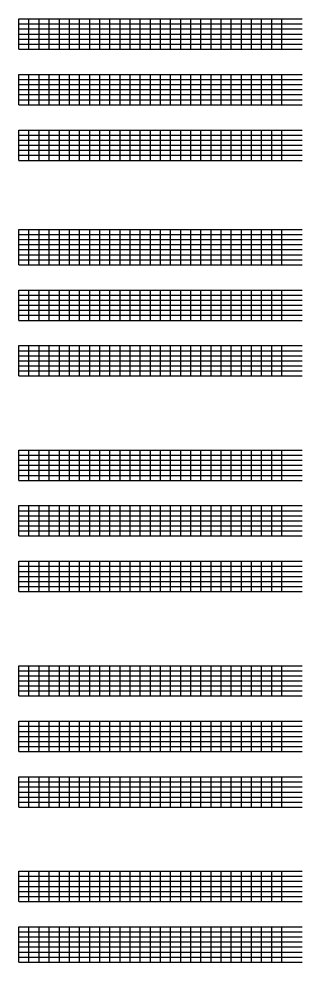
# Model space of a CAD drawing. Extents: x 1374311 to 1383814, y 384102 to 406278.
# Drawn here: x 1377794 to 1378074, y 396953 to 397886 of the extents above; entities that cross this region are included whole.
import ezdxf

# ---------------------------------------------------------------- set-up
doc = ezdxf.new("R2010")
doc.units = 0
doc.layers.add('R_Grid', color=7, linetype='Continuous')

msp = doc.modelspace()

# ---------------------------------------------------------------- linework, layer by layer
at = {"layer": 'R_Grid'}
for p, q in [((1377794.14, 397885.9), (1378074.14, 397885.9)), ((1377794.14, 397855.9), (1377794.14, 397885.9)), ((1377794.14, 397880.9), (1378074.14, 397880.9)), ((1377804.14, 397855.9), (1377804.14, 397885.9)), ((1377814.14, 397855.9), (1377814.14, 397885.9)), ((1377824.14, 397855.9), (1377824.14, 397885.9)), ((1377834.14, 397855.9), (1377834.14, 397885.9)), ((1377844.14, 397855.9), (1377844.14, 397885.9)), ((1377854.14, 397855.9), (1377854.14, 397885.9)), ((1377864.14, 397855.9), (1377864.14, 397885.9)), ((1377874.14, 397855.9), (1377874.14, 397885.9)), ((1377884.14, 397855.9), (1377884.14, 397885.9)), ((1377894.14, 397855.9), (1377894.14, 397885.9)), ((1377904.14, 397855.9), (1377904.14, 397885.9)), ((1377914.14, 397855.9), (1377914.14, 397885.9)), ((1377924.14, 397855.9), (1377924.14, 397885.9)), ((1377934.14, 397855.9), (1377934.14, 397885.9)), ((1377944.14, 397855.9), (1377944.14, 397885.9)), ((1377954.14, 397855.9), (1377954.14, 397885.9)), ((1377964.14, 397855.9), (1377964.14, 397885.9)), ((1377974.14, 397855.9), (1377974.14, 397885.9)), ((1377984.14, 397855.9), (1377984.14, 397885.9)), ((1377994.14, 397855.9), (1377994.14, 397885.9)), ((1378004.14, 397855.9), (1378004.14, 397885.9)), ((1378014.14, 397855.9), (1378014.14, 397885.9)), ((1378024.14, 397855.9), (1378024.14, 397885.9)), ((1378034.14, 397855.9), (1378034.14, 397885.9)), ((1378044.14, 397855.9), (1378044.14, 397885.9)), ((1378054.14, 397855.9), (1378054.14, 397885.9)), ((1377794.14, 397875.9), (1378074.14, 397875.9)), ((1377794.14, 397870.9), (1378074.14, 397870.9)), ((1377794.14, 397865.9), (1378074.14, 397865.9)), ((1377794.14, 397860.9), (1378074.14, 397860.9)), ((1377794.14, 397855.9), (1378074.14, 397855.9)), ((1377794.14, 397830.9), (1378074.14, 397830.9)), ((1377794.14, 397800.9), (1377794.14, 397830.9)), ((1377794.14, 397825.9), (1378074.14, 397825.9)), ((1377804.14, 397800.9), (1377804.14, 397830.9)), ((1377814.14, 397800.9), (1377814.14, 397830.9)), ((1377824.14, 397800.9), (1377824.14, 397830.9)), ((1377834.14, 397800.9), (1377834.14, 397830.9)), ((1377844.14, 397800.9), (1377844.14, 397830.9)), ((1377854.14, 397800.9), (1377854.14, 397830.9)), ((1377864.14, 397800.9), (1377864.14, 397830.9)), ((1377874.14, 397800.9), (1377874.14, 397830.9)), ((1377884.14, 397800.9), (1377884.14, 397830.9)), ((1377894.14, 397800.9), (1377894.14, 397830.9)), ((1377904.14, 397800.9), (1377904.14, 397830.9)), ((1377914.14, 397800.9), (1377914.14, 397830.9)), ((1377924.14, 397800.9), (1377924.14, 397830.9)), ((1377934.14, 397800.9), (1377934.14, 397830.9)), ((1377944.14, 397800.9), (1377944.14, 397830.9)), ((1377954.14, 397800.9), (1377954.14, 397830.9)), ((1377964.14, 397800.9), (1377964.14, 397830.9)), ((1377974.14, 397800.9), (1377974.14, 397830.9)), ((1377984.14, 397800.9), (1377984.14, 397830.9)), ((1377994.14, 397800.9), (1377994.14, 397830.9)), ((1378004.14, 397800.9), (1378004.14, 397830.9)), ((1378014.14, 397800.9), (1378014.14, 397830.9)), ((1378024.14, 397800.9), (1378024.14, 397830.9)), ((1378034.14, 397800.9), (1378034.14, 397830.9)), ((1378044.14, 397800.9), (1378044.14, 397830.9)), ((1378054.14, 397800.9), (1378054.14, 397830.9)), ((1377794.14, 397820.9), (1378074.14, 397820.9)), ((1377794.14, 397815.9), (1378074.14, 397815.9)), ((1377794.14, 397810.9), (1378074.14, 397810.9)), ((1377794.14, 397805.9), (1378074.14, 397805.9)), ((1377794.14, 397800.9), (1378074.14, 397800.9)), ((1377794.14, 397775.9), (1378074.14, 397775.9)), ((1377794.14, 397745.9), (1377794.14, 397775.9)), ((1377794.14, 397770.9), (1378074.14, 397770.9)), ((1377804.14, 397745.9), (1377804.14, 397775.9)), ((1377814.14, 397745.9), (1377814.14, 397775.9)), ((1377824.14, 397745.9), (1377824.14, 397775.9)), ((1377834.14, 397745.9), (1377834.14, 397775.9)), ((1377844.14, 397745.9), (1377844.14, 397775.9)), ((1377854.14, 397745.9), (1377854.14, 397775.9)), ((1377864.14, 397745.9), (1377864.14, 397775.9)), ((1377874.14, 397745.9), (1377874.14, 397775.9)), ((1377884.14, 397745.9), (1377884.14, 397775.9)), ((1377894.14, 397745.9), (1377894.14, 397775.9)), ((1377904.14, 397745.9), (1377904.14, 397775.9)), ((1377914.14, 397745.9), (1377914.14, 397775.9)), ((1377924.14, 397745.9), (1377924.14, 397775.9)), ((1377934.14, 397745.9), (1377934.14, 397775.9)), ((1377944.14, 397745.9), (1377944.14, 397775.9)), ((1377954.14, 397745.9), (1377954.14, 397775.9)), ((1377964.14, 397745.9), (1377964.14, 397775.9)), ((1377974.14, 397745.9), (1377974.14, 397775.9)), ((1377984.14, 397745.9), (1377984.14, 397775.9)), ((1377994.14, 397745.9), (1377994.14, 397775.9)), ((1378004.14, 397745.9), (1378004.14, 397775.9)), ((1378014.14, 397745.9), (1378014.14, 397775.9)), ((1378024.14, 397745.9), (1378024.14, 397775.9)), ((1378034.14, 397745.9), (1378034.14, 397775.9)), ((1378044.14, 397745.9), (1378044.14, 397775.9)), ((1378054.14, 397745.9), (1378054.14, 397775.9)), ((1377794.14, 397765.9), (1378074.14, 397765.9)), ((1377794.14, 397760.9), (1378074.14, 397760.9)), ((1377794.14, 397755.9), (1378074.14, 397755.9)), ((1377794.14, 397750.9), (1378074.14, 397750.9)), ((1377794.14, 397745.9), (1378074.14, 397745.9)), ((1377794.14, 397677.56), (1378074.14, 397677.56)), ((1377794.14, 397642.56), (1377794.14, 397677.56)), ((1377804.14, 397642.56), (1377804.14, 397677.56)), ((1377814.14, 397642.56), (1377814.14, 397677.56)), ((1377824.14, 397642.56), (1377824.14, 397677.56)), ((1377834.14, 397642.56), (1377834.14, 397677.56)), ((1377844.14, 397642.56), (1377844.14, 397677.56)), ((1377854.14, 397642.56), (1377854.14, 397677.56)), ((1377864.14, 397642.56), (1377864.14, 397677.56)), ((1377874.14, 397642.56), (1377874.14, 397677.56)), ((1377884.14, 397642.56), (1377884.14, 397677.56)), ((1377894.14, 397642.56), (1377894.14, 397677.56)), ((1377904.14, 397642.56), (1377904.14, 397677.56)), ((1377914.14, 397642.56), (1377914.14, 397677.56)), ((1377924.14, 397642.56), (1377924.14, 397677.56)), ((1377934.14, 397642.56), (1377934.14, 397677.56)), ((1377944.14, 397642.56), (1377944.14, 397677.56)), ((1377954.14, 397642.56), (1377954.14, 397677.56)), ((1377964.14, 397642.56), (1377964.14, 397677.56)), ((1377974.14, 397642.56), (1377974.14, 397677.56)), ((1377984.14, 397642.56), (1377984.14, 397677.56)), ((1377994.14, 397642.56), (1377994.14, 397677.56)), ((1378004.14, 397642.56), (1378004.14, 397677.56)), ((1378014.14, 397642.56), (1378014.14, 397677.56)), ((1378024.14, 397642.56), (1378024.14, 397677.56)), ((1378034.14, 397642.56), (1378034.14, 397677.56)), ((1378044.14, 397642.56), (1378044.14, 397677.56)), ((1378054.14, 397642.56), (1378054.14, 397677.56)), ((1377794.14, 397672.56), (1378074.14, 397672.56)), ((1377794.14, 397667.56), (1378074.14, 397667.56)), ((1377794.14, 397662.56), (1378074.14, 397662.56)), ((1377794.14, 397657.56), (1378074.14, 397657.56)), ((1377794.14, 397652.56), (1378074.14, 397652.56)), ((1377794.14, 397647.56), (1378074.14, 397647.56)), ((1377794.14, 397642.56), (1378074.14, 397642.56)), ((1377794.14, 397617.56), (1378074.14, 397617.56)), ((1377794.14, 397587.56), (1377794.14, 397617.56)), ((1377804.14, 397587.56), (1377804.14, 397617.56)), ((1377814.14, 397587.56), (1377814.14, 397617.56)), ((1377824.14, 397587.56), (1377824.14, 397617.56)), ((1377834.14, 397587.56), (1377834.14, 397617.56)), ((1377844.14, 397587.56), (1377844.14, 397617.56)), ((1377854.14, 397587.56), (1377854.14, 397617.56)), ((1377864.14, 397587.56), (1377864.14, 397617.56)), ((1377874.14, 397587.56), (1377874.14, 397617.56)), ((1377884.14, 397587.56), (1377884.14, 397617.56)), ((1377894.14, 397587.56), (1377894.14, 397617.56)), ((1377904.14, 397587.56), (1377904.14, 397617.56)), ((1377914.14, 397587.56), (1377914.14, 397617.56)), ((1377924.14, 397587.56), (1377924.14, 397617.56)), ((1377934.14, 397587.56), (1377934.14, 397617.56)), ((1377944.14, 397587.56), (1377944.14, 397617.56)), ((1377954.14, 397587.56), (1377954.14, 397617.56)), ((1377964.14, 397587.56), (1377964.14, 397617.56)), ((1377974.14, 397587.56), (1377974.14, 397617.56)), ((1377984.14, 397587.56), (1377984.14, 397617.56)), ((1377994.14, 397587.56), (1377994.14, 397617.56)), ((1378004.14, 397587.56), (1378004.14, 397617.56)), ((1378014.14, 397587.56), (1378014.14, 397617.56)), ((1378024.14, 397587.56), (1378024.14, 397617.56)), ((1378034.14, 397587.56), (1378034.14, 397617.56)), ((1378044.14, 397587.56), (1378044.14, 397617.56)), ((1378054.14, 397587.56), (1378054.14, 397617.56)), ((1377794.14, 397612.56), (1378074.14, 397612.56)), ((1377794.14, 397607.56), (1378074.14, 397607.56)), ((1377794.14, 397602.56), (1378074.14, 397602.56)), ((1377794.14, 397597.56), (1378074.14, 397597.56)), ((1377794.14, 397592.56), (1378074.14, 397592.56)), ((1377794.14, 397587.56), (1378074.14, 397587.56)), ((1377794.14, 397562.56), (1378074.14, 397562.56)), ((1377794.14, 397532.56), (1377794.14, 397562.56)), ((1377804.14, 397532.56), (1377804.14, 397562.56)), ((1377814.14, 397532.56), (1377814.14, 397562.56)), ((1377824.14, 397532.56), (1377824.14, 397562.56)), ((1377834.14, 397532.56), (1377834.14, 397562.56)), ((1377844.14, 397532.56), (1377844.14, 397562.56)), ((1377854.14, 397532.56), (1377854.14, 397562.56)), ((1377864.14, 397532.56), (1377864.14, 397562.56)), ((1377874.14, 397532.56), (1377874.14, 397562.56)), ((1377884.14, 397532.56), (1377884.14, 397562.56)), ((1377894.14, 397532.56), (1377894.14, 397562.56)), ((1377904.14, 397532.56), (1377904.14, 397562.56)), ((1377914.14, 397532.56), (1377914.14, 397562.56)), ((1377924.14, 397532.56), (1377924.14, 397562.56)), ((1377934.14, 397532.56), (1377934.14, 397562.56)), ((1377944.14, 397532.56), (1377944.14, 397562.56)), ((1377954.14, 397532.56), (1377954.14, 397562.56)), ((1377964.14, 397532.56), (1377964.14, 397562.56)), ((1377974.14, 397532.56), (1377974.14, 397562.56)), ((1377984.14, 397532.56), (1377984.14, 397562.56)), ((1377994.14, 397532.56), (1377994.14, 397562.56)), ((1378004.14, 397532.56), (1378004.14, 397562.56)), ((1378014.14, 397532.56), (1378014.14, 397562.56)), ((1378024.14, 397532.56), (1378024.14, 397562.56)), ((1378034.14, 397532.56), (1378034.14, 397562.56)), ((1378044.14, 397532.56), (1378044.14, 397562.56)), ((1378054.14, 397532.56), (1378054.14, 397562.56)), ((1377794.14, 397557.56), (1378074.14, 397557.56)), ((1377794.14, 397552.56), (1378074.14, 397552.56)), ((1377794.14, 397547.56), (1378074.14, 397547.56)), ((1377794.14, 397542.56), (1378074.14, 397542.56)), ((1377794.14, 397537.56), (1378074.14, 397537.56)), ((1377794.14, 397532.56), (1378074.14, 397532.56)), ((1377794.14, 397459.23), (1378074.14, 397459.23)), ((1377794.14, 397429.23), (1377794.14, 397459.23)), ((1377804.14, 397429.23), (1377804.14, 397459.23)), ((1377814.14, 397429.23), (1377814.14, 397459.23)), ((1377824.14, 397429.23), (1377824.14, 397459.23)), ((1377834.14, 397429.23), (1377834.14, 397459.23)), ((1377844.14, 397429.23), (1377844.14, 397459.23)), ((1377854.14, 397429.23), (1377854.14, 397459.23)), ((1377864.14, 397429.23), (1377864.14, 397459.23)), ((1377874.14, 397429.23), (1377874.14, 397459.23)), ((1377884.14, 397429.23), (1377884.14, 397459.23)), ((1377894.14, 397429.23), (1377894.14, 397459.23)), ((1377904.14, 397429.23), (1377904.14, 397459.23)), ((1377914.14, 397429.23), (1377914.14, 397459.23)), ((1377924.14, 397429.23), (1377924.14, 397459.23)), ((1377934.14, 397429.23), (1377934.14, 397459.23)), ((1377944.14, 397429.23), (1377944.14, 397459.23)), ((1377954.14, 397429.23), (1377954.14, 397459.23)), ((1377964.14, 397429.23), (1377964.14, 397459.23)), ((1377974.14, 397429.23), (1377974.14, 397459.23)), ((1377984.14, 397429.23), (1377984.14, 397459.23)), ((1377994.14, 397429.23), (1377994.14, 397459.23)), ((1378004.14, 397429.23), (1378004.14, 397459.23)), ((1378014.14, 397429.23), (1378014.14, 397459.23)), ((1378024.14, 397429.23), (1378024.14, 397459.23)), ((1378034.14, 397429.23), (1378034.14, 397459.23)), ((1378044.14, 397429.23), (1378044.14, 397459.23)), ((1378054.14, 397429.23), (1378054.14, 397459.23)), ((1377794.14, 397454.23), (1378074.14, 397454.23)), ((1377794.14, 397449.23), (1378074.14, 397449.23)), ((1377794.14, 397444.23), (1378074.14, 397444.23)), ((1377794.14, 397439.23), (1378074.14, 397439.23)), ((1377794.14, 397434.23), (1378074.14, 397434.23)), ((1377794.14, 397429.23), (1378074.14, 397429.23)), ((1377794.14, 397404.23), (1378074.14, 397404.23)), ((1377794.14, 397374.23), (1377794.14, 397404.23)), ((1377804.14, 397374.23), (1377804.14, 397404.23)), ((1377814.14, 397374.23), (1377814.14, 397404.23)), ((1377824.14, 397374.23), (1377824.14, 397404.23)), ((1377834.14, 397374.23), (1377834.14, 397404.23)), ((1377844.14, 397374.23), (1377844.14, 397404.23)), ((1377854.14, 397374.23), (1377854.14, 397404.23)), ((1377864.14, 397374.23), (1377864.14, 397404.23)), ((1377874.14, 397374.23), (1377874.14, 397404.23)), ((1377884.14, 397374.23), (1377884.14, 397404.23)), ((1377894.14, 397374.23), (1377894.14, 397404.23)), ((1377904.14, 397374.23), (1377904.14, 397404.23)), ((1377914.14, 397374.23), (1377914.14, 397404.23)), ((1377924.14, 397374.23), (1377924.14, 397404.23)), ((1377934.14, 397374.23), (1377934.14, 397404.23)), ((1377944.14, 397374.23), (1377944.14, 397404.23)), ((1377954.14, 397374.23), (1377954.14, 397404.23)), ((1377964.14, 397374.23), (1377964.14, 397404.23)), ((1377974.14, 397374.23), (1377974.14, 397404.23)), ((1377984.14, 397374.23), (1377984.14, 397404.23)), ((1377994.14, 397374.23), (1377994.14, 397404.23)), ((1378004.14, 397374.23), (1378004.14, 397404.23)), ((1378014.14, 397374.23), (1378014.14, 397404.23)), ((1378024.14, 397374.23), (1378024.14, 397404.23)), ((1378034.14, 397374.23), (1378034.14, 397404.23)), ((1378044.14, 397374.23), (1378044.14, 397404.23)), ((1378054.14, 397374.23), (1378054.14, 397404.23)), ((1377794.14, 397399.23), (1378074.14, 397399.23)), ((1377794.14, 397394.23), (1378074.14, 397394.23)), ((1377794.14, 397389.23), (1378074.14, 397389.23)), ((1377794.14, 397384.23), (1378074.14, 397384.23)), ((1377794.14, 397379.23), (1378074.14, 397379.23)), ((1377794.14, 397374.23), (1378074.14, 397374.23)), ((1377794.14, 397349.23), (1378074.14, 397349.23)), ((1377794.14, 397319.23), (1377794.14, 397349.23)), ((1377804.14, 397319.23), (1377804.14, 397349.23)), ((1377814.14, 397319.23), (1377814.14, 397349.23)), ((1377824.14, 397319.23), (1377824.14, 397349.23)), ((1377834.14, 397319.23), (1377834.14, 397349.23)), ((1377844.14, 397319.23), (1377844.14, 397349.23)), ((1377854.14, 397319.23), (1377854.14, 397349.23)), ((1377864.14, 397319.23), (1377864.14, 397349.23)), ((1377874.14, 397319.23), (1377874.14, 397349.23)), ((1377884.14, 397319.23), (1377884.14, 397349.23)), ((1377894.14, 397319.23), (1377894.14, 397349.23)), ((1377904.14, 397319.23), (1377904.14, 397349.23)), ((1377914.14, 397319.23), (1377914.14, 397349.23)), ((1377924.14, 397319.23), (1377924.14, 397349.23)), ((1377934.14, 397319.23), (1377934.14, 397349.23)), ((1377944.14, 397319.23), (1377944.14, 397349.23)), ((1377954.14, 397319.23), (1377954.14, 397349.23)), ((1377964.14, 397319.23), (1377964.14, 397349.23)), ((1377974.14, 397319.23), (1377974.14, 397349.23)), ((1377984.14, 397319.23), (1377984.14, 397349.23)), ((1377994.14, 397319.23), (1377994.14, 397349.23)), ((1378004.14, 397319.23), (1378004.14, 397349.23)), ((1378014.14, 397319.23), (1378014.14, 397349.23)), ((1378024.14, 397319.23), (1378024.14, 397349.23)), ((1378034.14, 397319.23), (1378034.14, 397349.23)), ((1378044.14, 397319.23), (1378044.14, 397349.23)), ((1378054.14, 397319.23), (1378054.14, 397349.23)), ((1377794.14, 397344.23), (1378074.14, 397344.23)), ((1377794.14, 397339.23), (1378074.14, 397339.23)), ((1377794.14, 397334.23), (1378074.14, 397334.23)), ((1377794.14, 397329.23), (1378074.14, 397329.23)), ((1377794.14, 397324.23), (1378074.14, 397324.23)), ((1377794.14, 397319.23), (1378074.14, 397319.23)), ((1377794.14, 397245.89), (1378074.14, 397245.89)), ((1377794.14, 397215.89), (1377794.14, 397245.89)), ((1377804.14, 397215.89), (1377804.14, 397245.89)), ((1377814.14, 397215.89), (1377814.14, 397245.89)), ((1377824.14, 397215.89), (1377824.14, 397245.89)), ((1377834.14, 397215.89), (1377834.14, 397245.89)), ((1377844.14, 397215.89), (1377844.14, 397245.89)), ((1377854.14, 397215.89), (1377854.14, 397245.89)), ((1377864.14, 397215.89), (1377864.14, 397245.89)), ((1377874.14, 397215.89), (1377874.14, 397245.89)), ((1377884.14, 397215.89), (1377884.14, 397245.89)), ((1377894.14, 397215.89), (1377894.14, 397245.89)), ((1377904.14, 397215.89), (1377904.14, 397245.89)), ((1377914.14, 397215.89), (1377914.14, 397245.89)), ((1377924.14, 397215.89), (1377924.14, 397245.89)), ((1377934.14, 397215.89), (1377934.14, 397245.89)), ((1377944.14, 397215.89), (1377944.14, 397245.89)), ((1377954.14, 397215.89), (1377954.14, 397245.89)), ((1377964.14, 397215.89), (1377964.14, 397245.89)), ((1377974.14, 397215.89), (1377974.14, 397245.89)), ((1377984.14, 397215.89), (1377984.14, 397245.89)), ((1377994.14, 397215.89), (1377994.14, 397245.89)), ((1378004.14, 397215.89), (1378004.14, 397245.89)), ((1378014.14, 397215.89), (1378014.14, 397245.89)), ((1378024.14, 397215.89), (1378024.14, 397245.89)), ((1378034.14, 397215.89), (1378034.14, 397245.89)), ((1378044.14, 397215.89), (1378044.14, 397245.89)), ((1378054.14, 397215.89), (1378054.14, 397245.89)), ((1377794.14, 397240.89), (1378074.14, 397240.89)), ((1377794.14, 397235.89), (1378074.14, 397235.89)), ((1377794.14, 397230.89), (1378074.14, 397230.89)), ((1377794.14, 397225.89), (1378074.14, 397225.89)), ((1377794.14, 397220.89), (1378074.14, 397220.89)), ((1377794.14, 397215.89), (1378074.14, 397215.89)), ((1377794.14, 397190.89), (1378074.14, 397190.89)), ((1377794.14, 397160.89), (1377794.14, 397190.89)), ((1377804.14, 397160.89), (1377804.14, 397190.89)), ((1377814.14, 397160.89), (1377814.14, 397190.89)), ((1377824.14, 397160.89), (1377824.14, 397190.89)), ((1377834.14, 397160.89), (1377834.14, 397190.89)), ((1377844.14, 397160.89), (1377844.14, 397190.89)), ((1377854.14, 397160.89), (1377854.14, 397190.89)), ((1377864.14, 397160.89), (1377864.14, 397190.89)), ((1377874.14, 397160.89), (1377874.14, 397190.89)), ((1377884.14, 397160.89), (1377884.14, 397190.89)), ((1377894.14, 397160.89), (1377894.14, 397190.89)), ((1377904.14, 397160.89), (1377904.14, 397190.89)), ((1377914.14, 397160.89), (1377914.14, 397190.89)), ((1377924.14, 397160.89), (1377924.14, 397190.89)), ((1377934.14, 397160.89), (1377934.14, 397190.89)), ((1377944.14, 397160.89), (1377944.14, 397190.89)), ((1377954.14, 397160.89), (1377954.14, 397190.89)), ((1377964.14, 397160.89), (1377964.14, 397190.89)), ((1377974.14, 397160.89), (1377974.14, 397190.89)), ((1377984.14, 397160.89), (1377984.14, 397190.89)), ((1377994.14, 397160.89), (1377994.14, 397190.89)), ((1378004.14, 397160.89), (1378004.14, 397190.89)), ((1378014.14, 397160.89), (1378014.14, 397190.89)), ((1378024.14, 397160.89), (1378024.14, 397190.89)), ((1378034.14, 397160.89), (1378034.14, 397190.89)), ((1378044.14, 397160.89), (1378044.14, 397190.89)), ((1378054.14, 397160.89), (1378054.14, 397190.89)), ((1377794.14, 397185.89), (1378074.14, 397185.89)), ((1377794.14, 397180.89), (1378074.14, 397180.89)), ((1377794.14, 397175.89), (1378074.14, 397175.89)), ((1377794.14, 397170.89), (1378074.14, 397170.89)), ((1377794.14, 397165.89), (1378074.14, 397165.89)), ((1377794.14, 397160.89), (1378074.14, 397160.89)), ((1377794.14, 397135.89), (1378074.14, 397135.89)), ((1377794.14, 397105.89), (1377794.14, 397135.89)), ((1377804.14, 397105.89), (1377804.14, 397135.89)), ((1377814.14, 397105.89), (1377814.14, 397135.89)), ((1377824.14, 397105.89), (1377824.14, 397135.89)), ((1377834.14, 397105.89), (1377834.14, 397135.89)), ((1377844.14, 397105.89), (1377844.14, 397135.89)), ((1377854.14, 397105.89), (1377854.14, 397135.89)), ((1377864.14, 397105.89), (1377864.14, 397135.89)), ((1377874.14, 397105.89), (1377874.14, 397135.89)), ((1377884.14, 397105.89), (1377884.14, 397135.89)), ((1377894.14, 397105.89), (1377894.14, 397135.89)), ((1377904.14, 397105.89), (1377904.14, 397135.89)), ((1377914.14, 397105.89), (1377914.14, 397135.89)), ((1377924.14, 397105.89), (1377924.14, 397135.89)), ((1377934.14, 397105.89), (1377934.14, 397135.89)), ((1377944.14, 397105.89), (1377944.14, 397135.89)), ((1377954.14, 397105.89), (1377954.14, 397135.89)), ((1377964.14, 397105.89), (1377964.14, 397135.89)), ((1377974.14, 397105.89), (1377974.14, 397135.89)), ((1377984.14, 397105.89), (1377984.14, 397135.89)), ((1377994.14, 397105.89), (1377994.14, 397135.89)), ((1378004.14, 397105.89), (1378004.14, 397135.89)), ((1378014.14, 397105.89), (1378014.14, 397135.89)), ((1378024.14, 397105.89), (1378024.14, 397135.89)), ((1378034.14, 397105.89), (1378034.14, 397135.89)), ((1378044.14, 397105.89), (1378044.14, 397135.89)), ((1378054.14, 397105.89), (1378054.14, 397135.89)), ((1377794.14, 397130.89), (1378074.14, 397130.89)), ((1377794.14, 397125.89), (1378074.14, 397125.89)), ((1377794.14, 397120.89), (1378074.14, 397120.89)), ((1377794.14, 397115.89), (1378074.14, 397115.89)), ((1377794.14, 397110.89), (1378074.14, 397110.89)), ((1377794.14, 397105.89), (1378074.14, 397105.89)), ((1377794.14, 397042.55), (1378074.14, 397042.55)), ((1377794.14, 397012.55), (1377794.14, 397042.55)), ((1377804.14, 397012.55), (1377804.14, 397042.55)), ((1377814.14, 397012.55), (1377814.14, 397042.55)), ((1377824.14, 397012.55), (1377824.14, 397042.55)), ((1377834.14, 397012.55), (1377834.14, 397042.55)), ((1377844.14, 397012.55), (1377844.14, 397042.55)), ((1377854.14, 397012.55), (1377854.14, 397042.55)), ((1377864.14, 397012.55), (1377864.14, 397042.55)), ((1377874.14, 397012.55), (1377874.14, 397042.55)), ((1377884.14, 397012.55), (1377884.14, 397042.55)), ((1377894.14, 397012.55), (1377894.14, 397042.55)), ((1377904.14, 397012.55), (1377904.14, 397042.55)), ((1377914.14, 397012.55), (1377914.14, 397042.55)), ((1377924.14, 397012.55), (1377924.14, 397042.55)), ((1377934.14, 397012.55), (1377934.14, 397042.55)), ((1377944.14, 397012.55), (1377944.14, 397042.55)), ((1377954.14, 397012.55), (1377954.14, 397042.55)), ((1377964.14, 397012.55), (1377964.14, 397042.55)), ((1377974.14, 397012.55), (1377974.14, 397042.55)), ((1377984.14, 397012.55), (1377984.14, 397042.55)), ((1377994.14, 397012.55), (1377994.14, 397042.55)), ((1378004.14, 397012.55), (1378004.14, 397042.55)), ((1378014.14, 397012.55), (1378014.14, 397042.55)), ((1378024.14, 397012.55), (1378024.14, 397042.55)), ((1378034.14, 397012.55), (1378034.14, 397042.55)), ((1378044.14, 397012.55), (1378044.14, 397042.55)), ((1378054.14, 397012.55), (1378054.14, 397042.55)), ((1377794.14, 397037.55), (1378074.14, 397037.55)), ((1377794.14, 397032.55), (1378074.14, 397032.55)), ((1377794.14, 397027.55), (1378074.14, 397027.55)), ((1377794.14, 397022.55), (1378074.14, 397022.55)), ((1377794.14, 397017.55), (1378074.14, 397017.55)), ((1377794.14, 397012.55), (1378074.14, 397012.55)), ((1377794.14, 396987.55), (1378074.14, 396987.55)), ((1377794.14, 396952.55), (1377794.14, 396987.55)), ((1377804.14, 396952.55), (1377804.14, 396987.55)), ((1377814.14, 396952.55), (1377814.14, 396987.55)), ((1377824.14, 396952.55), (1377824.14, 396987.55)), ((1377834.14, 396952.55), (1377834.14, 396987.55)), ((1377844.14, 396952.55), (1377844.14, 396987.55)), ((1377854.14, 396952.55), (1377854.14, 396987.55)), ((1377864.14, 396952.55), (1377864.14, 396987.55)), ((1377874.14, 396952.55), (1377874.14, 396987.55)), ((1377884.14, 396952.55), (1377884.14, 396987.55)), ((1377894.14, 396952.55), (1377894.14, 396987.55)), ((1377904.14, 396952.55), (1377904.14, 396987.55)), ((1377914.14, 396952.55), (1377914.14, 396987.55)), ((1377924.14, 396952.55), (1377924.14, 396987.55)), ((1377934.14, 396952.55), (1377934.14, 396987.55)), ((1377944.14, 396952.55), (1377944.14, 396987.55)), ((1377954.14, 396952.55), (1377954.14, 396987.55)), ((1377964.14, 396952.55), (1377964.14, 396987.55)), ((1377974.14, 396952.55), (1377974.14, 396987.55)), ((1377984.14, 396952.55), (1377984.14, 396987.55)), ((1377994.14, 396952.55), (1377994.14, 396987.55)), ((1378004.14, 396952.55), (1378004.14, 396987.55)), ((1378014.14, 396952.55), (1378014.14, 396987.55)), ((1378024.14, 396952.55), (1378024.14, 396987.55)), ((1378034.14, 396952.55), (1378034.14, 396987.55)), ((1378044.14, 396952.55), (1378044.14, 396987.55)), ((1378054.14, 396952.55), (1378054.14, 396987.55)), ((1377794.14, 396982.55), (1378074.14, 396982.55)), ((1377794.14, 396977.55), (1378074.14, 396977.55)), ((1377794.14, 396972.55), (1378074.14, 396972.55)), ((1377794.14, 396967.55), (1378074.14, 396967.55)), ((1377794.14, 396962.55), (1378074.14, 396962.55)), ((1377794.14, 396957.55), (1378074.14, 396957.55)), ((1377794.14, 396952.55), (1378074.14, 396952.55))]:
    msp.add_line(p, q, dxfattribs=at)

doc.saveas('drawing.dxf')
